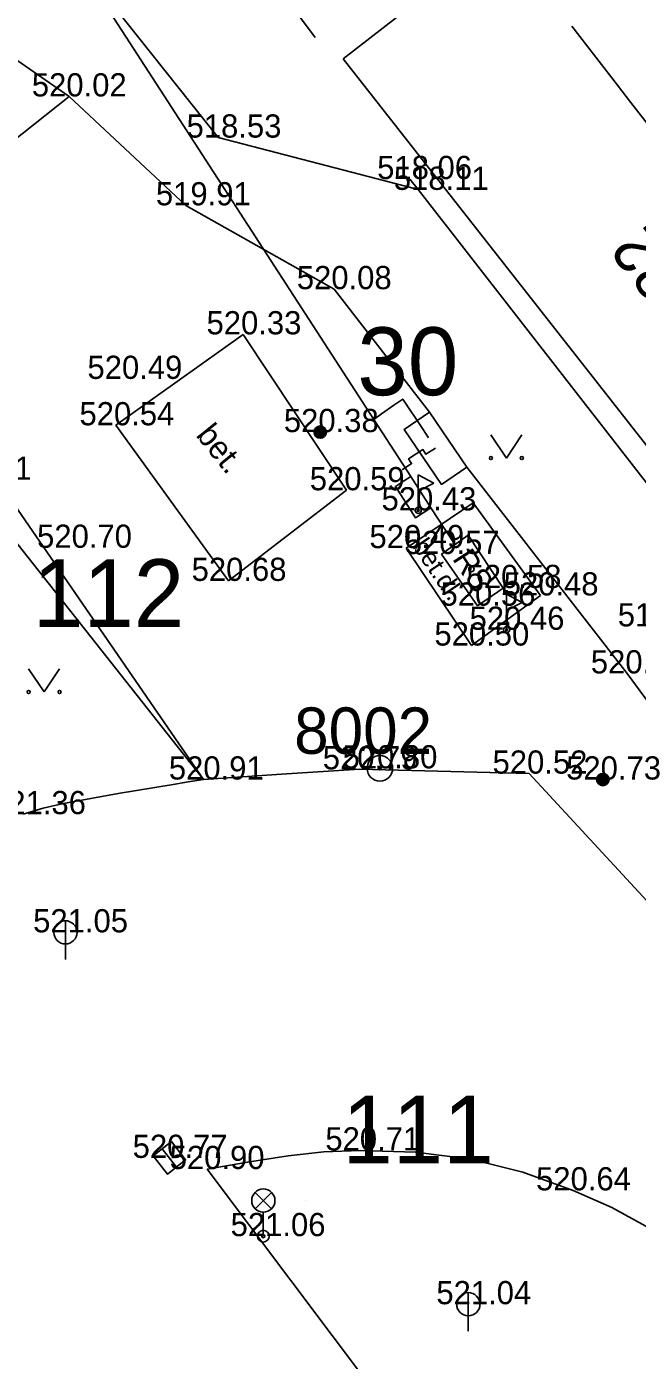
# Model space of a CAD drawing. Extents: x -668867 to -667827, y -1131943 to -1131019.
# Drawn here: x -668579.26 to -668559.51, y -1131166.04 to -1131122.93 of the extents above; entities that cross this region are included whole.
import ezdxf

# ---------------------------------------------------------------- set-up
doc = ezdxf.new("R2010")
doc.units = 0
for name, color, linetype in [('G_Bod_tecka', 7, 'Continuous'), ('G_Bod_vyska', 7, 'Continuous'), ('G_Bodove_pole', 7, 'Continuous'), ('G_Breh_Teren', 7, 'Continuous'), ('G_Budovy-znacky', 7, 'Continuous'), ('G_Budovy_Objekty', 7, 'Continuous'), ('G_Budovy_vstupy', 7, 'Continuous'), ('G_Cisla_popisna', 7, 'Continuous'), ('G_Objekty_technicke', 7, 'Continuous'), ('G_Plochy_zpevnene', 7, 'Continuous'), ('G_Ploty', 7, 'Continuous'), ('G_Popisy_povrchu', 7, 'Continuous'), ('G_Poznamky_odkaz', 7, 'Continuous'), ('G_Site-kanalizace', 7, 'Continuous'), ('G_Site-plynovod', 7, 'Continuous'), ('G_Site-Rozvadece', 7, 'Continuous'), ('G_Site-Sloupy', 7, 'Continuous'), ('G_Z_PLYNY_podz_geodeticky', 7, 'Continuous'), ('G_Z_PLYNY_podz_priblizne', 7, 'Continuous'), ('G_Zelen-okraj', 7, 'Continuous'), ('G_Zelen-Znacky', 7, 'Continuous'), ('Vrstva 1', 7, 'Continuous'), ('Vrstva 4', 7, 'Continuous')]:
    doc.layers.add(name, color=color, linetype=linetype)

msp = doc.modelspace()

# ---------------------------------------------------------------- linework, layer by layer
at = {"layer": 'G_Bod_tecka'}
for p, q in [((-668577.89, -1131125.19), (-668577.89, -1131125.19)), ((-668573.07, -1131126.52), (-668573.07, -1131126.52)), ((-668566.87, -1131127.86), (-668566.87, -1131127.86)), ((-668566.57, -1131128.21), (-668566.57, -1131128.21)), ((-668574.12, -1131128.71), (-668574.12, -1131128.71)), ((-668569.32, -1131131.42), (-668569.32, -1131131.42)), ((-668572.26, -1131132.88), (-668572.26, -1131132.88)), ((-668576.11, -1131134.32), (-668576.11, -1131134.32)), ((-668576.38, -1131135.82), (-668576.38, -1131135.82)), ((-668569.77, -1131136.04), (-668569.77, -1131136.04)), ((-668568.92, -1131137.92), (-668568.92, -1131137.92)), ((-668566.6, -1131138.57), (-668566.6, -1131138.57)), ((-668577.72, -1131139.78), (-668577.72, -1131139.78)), ((-668566.99, -1131139.79), (-668566.99, -1131139.79)), ((-668565.85, -1131139.98), (-668565.85, -1131139.98)), ((-668572.74, -1131140.85), (-668572.74, -1131140.85)), ((-668563.85, -1131141.08), (-668563.85, -1131141.08)), ((-668564.68, -1131141.65), (-668564.68, -1131141.65)), ((-668562.65, -1131141.32), (-668562.65, -1131141.32)), ((-668563.74, -1131142.43), (-668563.74, -1131142.43)), ((-668564.88, -1131142.94), (-668564.88, -1131142.94)), ((-668559.84, -1131143.84), (-668559.84, -1131143.84)), ((-668573.54, -1131147.27), (-668573.54, -1131147.27)), ((-668568.5, -1131146.94), (-668568.5, -1131146.94)), ((-668567.84, -1131146.91), (-668567.84, -1131146.91)), ((-668563.01, -1131147.08), (-668563.01, -1131147.08)), ((-668560.63, -1131147.27), (-668560.63, -1131147.27)), ((-668578.01, -1131152.21), (-668578.01, -1131152.21)), ((-668568.48, -1131159.26), (-668568.48, -1131159.26)), ((-668574.65, -1131159.5), (-668574.65, -1131159.5)), ((-668573.43, -1131159.86), (-668573.43, -1131159.86)), ((-668561.59, -1131160.55), (-668561.59, -1131160.55)), ((-668571.61, -1131162.03), (-668571.61, -1131162.03)), ((-668564.98, -1131164.23), (-668564.98, -1131164.23))]:
    msp.add_line(p, q, dxfattribs=at)
at = {"layer": 'G_Bodove_pole'}
for radius in [0.412, 0.05]:
    msp.add_circle((-668567.84, -1131146.91), radius, dxfattribs=at)
at = {"layer": 'G_Breh_Teren'}
for points in [[(-668573.07, -1131126.52), (-668580.45, -1131117.26)], [(-668577.89, -1131125.19), (-668587.72, -1131118.36)], [(-668574.12, -1131128.71), (-668577.89, -1131125.19)], [(-668566.6, -1131128.2), (-668573.07, -1131126.52)], [(-668569.32, -1131131.42), (-668574.12, -1131128.71)], [(-668566.24, -1131135.4), (-668569.32, -1131131.42)], [(-668581.17, -1131136.21), (-668573.54, -1131147.27)], [(-668559.84, -1131143.84), (-668565.03, -1131137.17)], [(-668581.21, -1131137.58), (-668573.54, -1131147.27)], [(-668541.84, -1131168.29), (-668559.84, -1131143.84)]]:
    msp.add_lwpolyline(points, dxfattribs=at)
at = {"layer": 'G_Budovy-znacky'}
msp.add_circle((-668564.88, -1131140.47), 0.0875, dxfattribs=at)
at = {"layer": 'G_Budovy_Objekty'}
for p, q in [((-668569.03, -1131123.97), (-668563.9, -1131120)), ((-668569.03, -1131123.97), (-668551.62, -1131146.16)), ((-668560.16, -1131124.82), (-668559.73, -1131125.37)), ((-668564.98, -1131139.37), (-668565.85, -1131139.98)), ((-668564.98, -1131139.37), (-668563.85, -1131141.08)), ((-668565.85, -1131139.98), (-668564.68, -1131141.65)), ((-668563.85, -1131141.08), (-668564.68, -1131141.65))]:
    msp.add_line(p, q, dxfattribs=at)
at = {"layer": 'G_Budovy_vstupy'}
for p, q in [((-668560.16, -1131124.82), (-668561.63, -1131122.92)), ((-668558.26, -1131127.27), (-668559.73, -1131125.37))]:
    msp.add_line(p, q, dxfattribs=at)
at = {"layer": 'G_Objekty_technicke'}
for p, q in [((-668571.875, -1131160.614), (-668571.345, -1131161.145)), ((-668571.875, -1131161.145), (-668571.344, -1131160.615)), ((-668571.61, -1131162.03), (-668571.61, -1131161.255))]:
    msp.add_line(p, q, dxfattribs=at)
for centre, radius in [((-668571.61, -1131160.88), 0.375), ((-668571.61, -1131162.03), 0.19), ((-668571.61, -1131162.03), 0.05)]:
    msp.add_circle(centre, radius, dxfattribs=at)
at = {"layer": 'G_Plochy_zpevnene'}
msp.add_line((-668573.43, -1131159.86), (-668565.26, -1131170.71), dxfattribs=at)
for points in [[(-668572.26, -1131132.88), (-668576.38, -1131135.82)], [(-668568.92, -1131137.92), (-668572.26, -1131132.88)], [(-668576.38, -1131135.82), (-668572.74, -1131140.85)], [(-668572.74, -1131140.85), (-668568.92, -1131137.92)], [(-668564.82, -1131138.33), (-668566.99, -1131139.79)], [(-668564.82, -1131138.33), (-668562.65, -1131141.32)], [(-668566.99, -1131139.79), (-668564.88, -1131142.94)], [(-668562.65, -1131141.32), (-668564.88, -1131142.94)], [(-668568.5, -1131146.94), (-668571.02, -1131147.1), (-668573.54, -1131147.27), (-668574.04, -1131147.34), (-668574.53, -1131147.43), (-668576.3, -1131147.72), (-668578.07, -1131148.04), (-668578.73, -1131148.2), (-668579.38, -1131148.39)], [(-668563.01, -1131147.08), (-668568.5, -1131146.94)], [(-668563.01, -1131147.08), (-668556.72, -1131153.88)], [(-668557.26, -1131163.26), (-668557.51, -1131163.03), (-668557.76, -1131162.79), (-668558.42, -1131162.24), (-668559.14, -1131161.76), (-668560.34, -1131161.1), (-668561.59, -1131160.55), (-668563.22, -1131159.96), (-668564.9, -1131159.54), (-668566.69, -1131159.31), (-668568.48, -1131159.26), (-668569.65, -1131159.3), (-668570.81, -1131159.43), (-668572.12, -1131159.64), (-668573.43, -1131159.86)]]:
    msp.add_lwpolyline(points, dxfattribs=at)
at = {"layer": 'G_Ploty'}
for p, q in [((-668571.51, -1131121.16), (-668569.93, -1131123.28)), ((-668566.87, -1131127.86), (-668566.6, -1131128.2)), ((-668566.6, -1131128.2), (-668551.74, -1131147.3))]:
    msp.add_line(p, q, dxfattribs=at)
at = {"layer": 'G_Site-kanalizace'}
for p, q in [((-668578.01, -1131151.835), (-668578.01, -1131153.085)), ((-668574.881, -1131159.205), (-668574.419, -1131159.795)), ((-668564.98, -1131163.855), (-668564.98, -1131165.105))]:
    msp.add_line(p, q, dxfattribs=at)
msp.add_lwpolyline([(-668575.176, -1131159.435), (-668574.714, -1131160.026), (-668574.123, -1131159.564), (-668574.585, -1131158.973)], close=True, dxfattribs=at)
for centre in [(-668578.01, -1131152.21), (-668564.98, -1131164.23)]:
    msp.add_circle(centre, 0.375, dxfattribs=at)
at = {"layer": 'G_Site-plynovod'}
for p, q in [((-668566.6, -1131138.57), (-668566.6, -1131137.42)), ((-668566.6, -1131137.42), (-668566.1, -1131137.685)), ((-668566.1, -1131137.685), (-668566.6, -1131137.95)), ((-668563.74, -1131142.43), (-668563.74, -1131141.28)), ((-668563.74, -1131141.28), (-668563.24, -1131141.545)), ((-668563.24, -1131141.545), (-668563.74, -1131141.81))]:
    msp.add_line(p, q, dxfattribs=at)
for centre, radius in [((-668566.6, -1131138.57), 0.1), ((-668566.6, -1131138.57), 0.0348), ((-668563.74, -1131142.43), 0.1), ((-668563.74, -1131142.43), 0.0348)]:
    msp.add_circle(centre, radius, dxfattribs=at)
at = {"layer": 'G_Site-Rozvadece'}
msp.add_lwpolyline([(-668566.24, -1131135.4), (-668567.06, -1131135.96), (-668565.85, -1131137.73), (-668565.03, -1131137.17)], close=True, dxfattribs=at)
msp.add_lwpolyline([(-668566.04, -1131136.56), (-668566.35, -1131136.758), (-668566.449, -1131136.605), (-668566.913, -1131136.904), (-668566.814, -1131137.058), (-668567.123, -1131137.258)], dxfattribs=at)
at = {"layer": 'G_Site-Sloupy'}
for centre, radius in [((-668569.77, -1131136.04), 0.2), ((-668569.77, -1131136.04), 0.18), ((-668569.77, -1131136.04), 0.16), ((-668569.77, -1131136.04), 0.14), ((-668569.77, -1131136.04), 0.12), ((-668569.77, -1131136.04), 0.1), ((-668569.77, -1131136.04), 0.08), ((-668569.77, -1131136.04), 0.06), ((-668569.77, -1131136.04), 0.04), ((-668569.77, -1131136.04), 0.02), ((-668560.63, -1131147.27), 0.2), ((-668560.63, -1131147.27), 0.18), ((-668560.63, -1131147.27), 0.16), ((-668560.63, -1131147.27), 0.14), ((-668560.63, -1131147.27), 0.12), ((-668560.63, -1131147.27), 0.1), ((-668560.63, -1131147.27), 0.08), ((-668560.63, -1131147.27), 0.06), ((-668560.63, -1131147.27), 0.04), ((-668560.63, -1131147.27), 0.02)]:
    msp.add_circle(centre, radius, dxfattribs=at)
at = {"layer": 'G_Z_PLYNY_podz_geodeticky'}
for points in [[(-668567.386, -1131135.171), (-668567.787, -1131135.453), (-668568.039, -1131135.63)], [(-668566.464, -1131135.928), (-668567.1, -1131134.97), (-668567.386, -1131135.171)], [(-668566.464, -1131135.928), (-668566.27, -1131136.22)]]:
    msp.add_lwpolyline(points, dxfattribs=at)
at = {"layer": 'G_Z_PLYNY_podz_priblizne'}
for points in [[(-668583.283, -1131113.32), (-668580.14, -1131116.96), (-668568.039, -1131135.63), (-668566.84, -1131137.48), (-668567.08, -1131137.63), (-668567.34, -1131137.8), (-668566.69, -1131138.81), (-668566.44, -1131138.65), (-668566.19, -1131138.49), (-668565.43, -1131139.65)], [(-668566.84, -1131137.48), (-668566.515, -1131137.985)], [(-668566.515, -1131137.985), (-668566.19, -1131138.49)]]:
    msp.add_lwpolyline(points, dxfattribs=at)
at = {"layer": 'G_Zelen-okraj'}
msp.add_lwpolyline([(-668577.89, -1131125.19), (-668582.46, -1131128.81)], dxfattribs=at)
at = {"layer": 'G_Zelen-Znacky'}
for p, q in [((-668564.25, -1131136.129), (-668563.75, -1131136.88)), ((-668563.75, -1131136.88), (-668563.25, -1131136.13)), ((-668579.2, -1131143.689), (-668578.7, -1131144.44)), ((-668578.7, -1131144.44), (-668578.2, -1131143.69))]:
    msp.add_line(p, q, dxfattribs=at)
for centre in [(-668564.25, -1131136.879), (-668563.25, -1131136.879), (-668579.2, -1131144.44), (-668578.2, -1131144.44)]:
    msp.add_circle(centre, 0.05, dxfattribs=at)
at = {"layer": 'Vrstva 1'}
for p, q in [((-668569.77, -1131136.05), (-668569.77, -1131136.05)), ((-668560.63, -1131147.27), (-668560.63, -1131147.27)), ((-668570.26, -1131160.88), (-668570.26, -1131160.88))]:
    msp.add_line(p, q, dxfattribs=at)

# ---------------------------------------------------------------- texts
at = {"layer": 'G_Bod_vyska'}
for s, p in [('520.02', (-668579.097, -1131125.19)), ('518.53', (-668574.092, -1131126.52)), ('518.06', (-668567.928, -1131127.86)), ('518.11', (-668567.389, -1131128.21)), ('519.91', (-668575.084, -1131128.71)), ('520.08', (-668570.527, -1131131.42)), ('520.33', (-668573.446, -1131132.88)), ('520.49', (-668577.298, -1131134.32)), ('520.54', (-668577.556, -1131135.82)), ('520.38', (-668570.946, -1131136.04)), ('521.41', (-668582.171, -1131137.58)), ('520.59', (-668570.108, -1131137.92)), ('520.43', (-668567.786, -1131138.57)), ('520.70', (-668578.927, -1131139.78)), ('520.49', (-668568.178, -1131139.79)), ('520.57', (-668567.036, -1131139.98)), ('520.68', (-668573.929, -1131140.85)), ('520.58', (-668565.036, -1131141.08)), ('520.48', (-668563.836, -1131141.32)), ('520.56', (-668565.879, -1131141.65)), ('520.46', (-668564.939, -1131142.43)), ('519.20', (-668560.146, -1131142.32)), ('520.50', (-668566.077, -1131142.94)), ('520.39', (-668561.018, -1131143.84)), ('520.79', (-668569.688, -1131146.94)), ('520.80', (-668569.047, -1131146.91)), ('520.52', (-668564.196, -1131147.08)), ('520.91', (-668574.666, -1131147.27)), ('520.73', (-668561.816, -1131147.27)), ('521.36', (-668580.416, -1131148.39)), ('521.05', (-668579.054, -1131152.21)), ('520.71', (-668569.604, -1131159.26)), ('520.77', (-668575.836, -1131159.5)), ('520.90', (-668574.639, -1131159.86)), ('520.64', (-668562.789, -1131160.55)), ('521.06', (-668572.668, -1131162.03)), ('521.04', (-668566.014, -1131164.23))]:
    msp.add_text(s, height=0.75, dxfattribs=at).set_placement(p)
at = {"layer": 'G_Bodove_pole'}
msp.add_text('8002', height=1.5, dxfattribs=at).set_placement((-668570.613, -1131146.44))
at = {"layer": 'G_Cisla_popisna'}
msp.add_text('2589 -2582', height=1.5, rotation=127.6334, dxfattribs=at).set_placement((-668553.068, -1131137.304))
at = {"layer": 'G_Popisy_povrchu'}
msp.add_text('bet.dl.', height=0.6, rotation=303.9458, dxfattribs=at).set_placement((-668566.811, -1131139.728))
at = {"layer": 'G_Poznamky_odkaz'}
for s, rotation, p in [('bet.', 308.8228, (-668573.814, -1131136.148)), ('RS', 302.8256, (-668565.516, -1131140.132))]:
    msp.add_text(s, height=0.75, rotation=rotation, dxfattribs=at).set_placement(p)
at = {"layer": 'Vrstva 4'}
for s, p in [('30', (-668568.567, -1131134.848)), ('112', (-668579.063, -1131142.344)), ('111', (-668569.057, -1131159.678))]:
    msp.add_text(s, height=2.1939, dxfattribs=at).set_placement(p)

doc.saveas('drawing.dxf')
